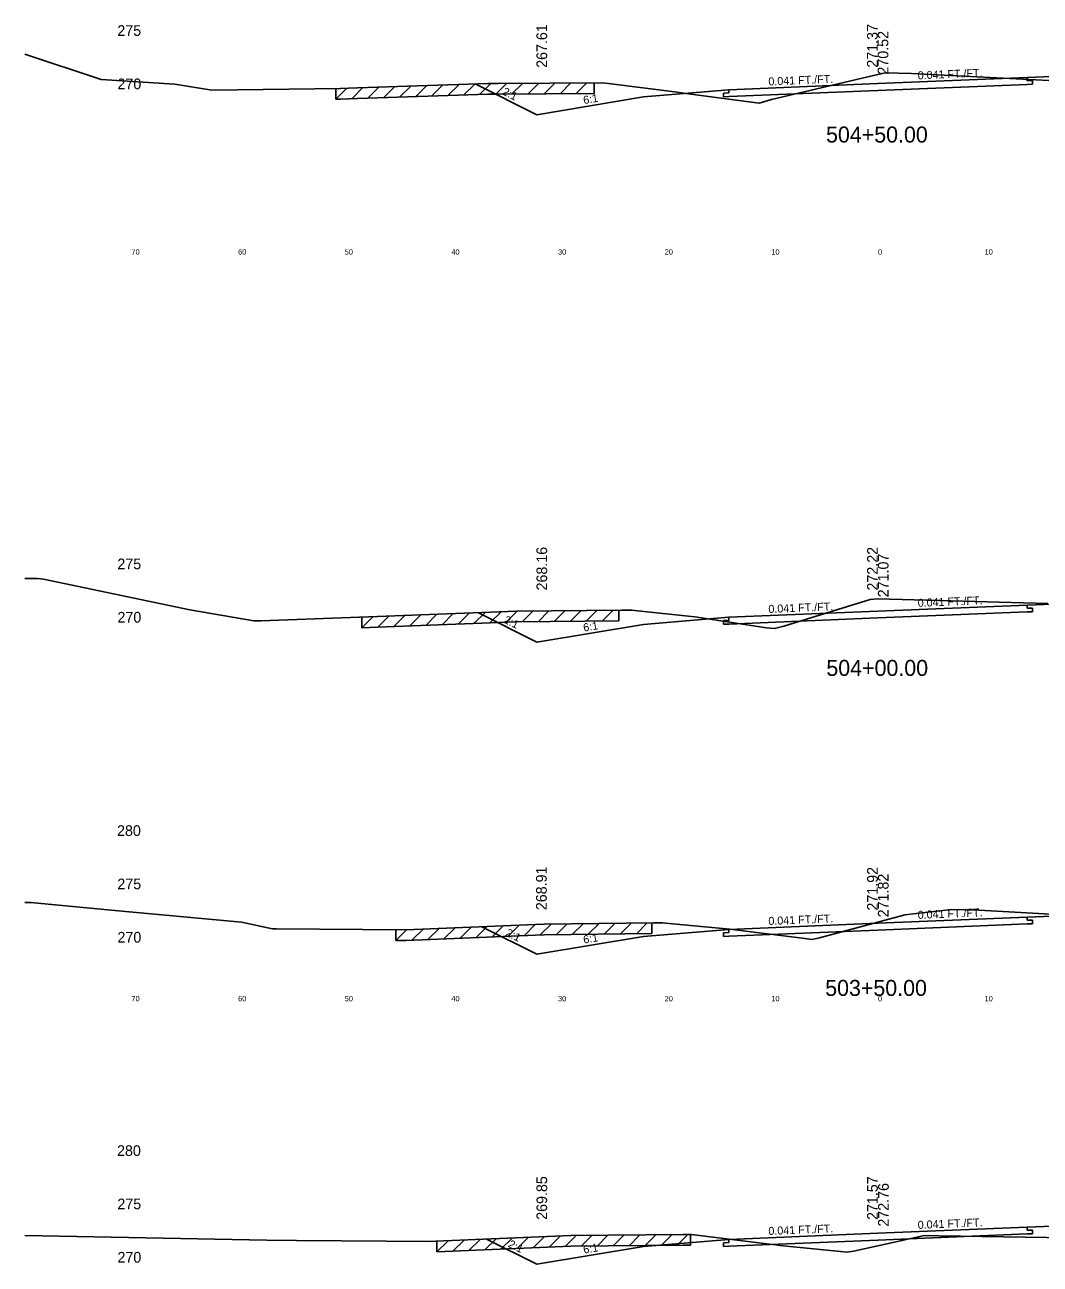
# Model space of a CAD drawing. Extents: x 1000 to 1162, y 999 to 8520.
# Drawn here: x 1000 to 1095.2, y 2169.9 to 2286 of the extents above; entities that cross this region are included whole.
import ezdxf

# ---------------------------------------------------------------- set-up
doc = ezdxf.new("R2010")
doc.units = 0
for name, color, linetype in [('Level 10', 7, 'Continuous'), ('Level 11', 7, 'Continuous'), ('Level 12', 7, 'Continuous'), ('Level 3', 7, 'Continuous'), ('Level 32', 7, 'Continuous'), ('Level 33', 7, 'Continuous'), ('Level 56', 7, 'Continuous'), ('Level 59', 7, 'Continuous'), ('Level 6', 7, 'Continuous'), ('Level 60', 7, 'Continuous'), ('Level 61', 7, 'Continuous'), ('Level 7', 7, 'Continuous')]:
    doc.layers.add(name, color=color, linetype=linetype)

msp = doc.modelspace()

# ---------------------------------------------------------------- linework, layer by layer
at = {"layer": 'Level 11'}
for p, q in [((1094, 2280.79), (1094, 2281.09)), ((1094.5, 2280.81), (1094, 2280.79)), ((1094.5, 2280.47), (1094.5, 2280.81)), ((1066, 2279.65), (1065.5, 2279.63)), ((1065.5, 2279.63), (1065.5, 2279.29)), ((1066, 2279.95), (1066, 2279.65)), ((1094, 2280.45), (1094.5, 2280.47)), ((1065.5, 2279.29), (1066, 2279.31)), ((1094, 2231.34), (1094, 2231.64)), ((1094.5, 2231.36), (1094, 2231.34)), ((1094, 2231), (1094.5, 2231.02)), ((1094.5, 2231.02), (1094.5, 2231.36)), ((1066, 2230.2), (1065.5, 2230.18)), ((1065.5, 2230.18), (1065.5, 2229.84)), ((1065.5, 2229.84), (1066, 2229.86)), ((1066, 2230.5), (1066, 2230.2)), ((1094, 2202.09), (1094, 2202.39)), ((1094.5, 2202.11), (1094, 2202.09)), ((1094, 2201.75), (1094.5, 2201.77)), ((1094.5, 2201.77), (1094.5, 2202.11)), ((1066, 2200.94), (1065.5, 2200.92)), ((1065.5, 2200.92), (1065.5, 2200.58)), ((1065.5, 2200.58), (1066, 2200.6)), ((1066, 2201.24), (1066, 2200.94)), ((1094, 2173.03), (1094, 2173.33)), ((1094.5, 2173.05), (1094, 2173.03)), ((1094, 2172.69), (1094.5, 2172.71)), ((1094.5, 2172.71), (1094.5, 2173.05)), ((1066, 2171.88), (1065.5, 2171.86)), ((1065.5, 2171.86), (1065.5, 2171.52)), ((1065.5, 2171.52), (1066, 2171.54)), ((1066, 2172.18), (1066, 2171.88))]:
    msp.add_line(p, q, dxfattribs=at)
at = {"layer": 'Level 12'}
for p, q in [((1080, 2279.88), (1066, 2279.31)), ((1094, 2280.45), (1080, 2279.88)), ((1094, 2231), (1080, 2230.43)), ((1080, 2230.43), (1066, 2229.86)), ((1080, 2201.18), (1066, 2200.6)), ((1094, 2201.75), (1080, 2201.18)), ((1080, 2172.12), (1066, 2171.54)), ((1094, 2172.69), (1080, 2172.12))]:
    msp.add_line(p, q, dxfattribs=at)
at = {"layer": 'Level 59'}
for p, q in [((1080, 2280.52), (1094, 2281.09)), ((1066, 2279.95), (1080, 2280.52)), ((1066, 2230.5), (1080, 2231.07)), ((1080, 2231.07), (1094, 2231.64)), ((1066, 2201.24), (1080, 2201.82)), ((1080, 2201.82), (1094, 2202.39)), ((1066, 2172.18), (1080, 2172.76)), ((1080, 2172.76), (1094, 2173.33))]:
    msp.add_line(p, q, dxfattribs=at)
at = {"layer": 'Level 6'}
for p, q in [((1094, 2281.09), (1102, 2281.42)), ((1058, 2279.28), (1066, 2279.95)), ((1094, 2231.64), (1102, 2231.97)), ((1058, 2229.83), (1066, 2230.5)), ((1094, 2202.39), (1102, 2202.72)), ((1058, 2200.58), (1066, 2201.24)), ((1094, 2173.33), (1102, 2173.66)), ((1058, 2171.52), (1066, 2172.18))]:
    msp.add_line(p, q, dxfattribs=at)
at = {"layer": 'Level 60'}
for p, q in [((1000, 2283.28), (1007.17, 2280.9)), ((1007.17, 2280.9), (1014.06, 2280.48)), ((1070, 2279.03), (1080, 2281.37)), ((1080, 2281.37), (1080.68, 2281.53)), ((1080.68, 2281.53), (1083.14, 2281.46)), ((1083.14, 2281.46), (1108.98, 2280.19)), ((1014.06, 2280.48), (1017.55, 2279.92)), ((1017.55, 2279.92), (1029.61, 2280.07)), ((1029.61, 2280.07), (1030.35, 2280.1)), ((1030.35, 2280.1), (1031.2, 2280.13)), ((1031.2, 2280.13), (1043.41, 2280.54)), ((1043.41, 2280.54), (1044.35, 2280.55)), ((1044.35, 2280.55), (1054.14, 2280.61)), ((1054.14, 2280.61), (1054.74, 2280.54)), ((1054.74, 2280.54), (1061.18, 2279.73)), ((1061.18, 2279.73), (1061.98, 2279.61)), ((1061.98, 2279.61), (1068.87, 2278.68)), ((1068.87, 2278.68), (1070, 2279.03)), ((1000, 2234.12), (1001.19, 2234.12)), ((1001.19, 2234.12), (1001.76, 2234.07)), ((1001.76, 2234.07), (1015.49, 2231.19)), ((1071.18, 2229.66), (1079.26, 2232.16)), ((1079.26, 2232.16), (1080, 2232.22)), ((1080, 2232.22), (1095.92, 2231.8)), ((1015.49, 2231.19), (1021.48, 2230.15)), ((1033.89, 2230.6), (1046.09, 2231.06)), ((1046.09, 2231.06), (1055.98, 2231.15)), ((1055.98, 2231.15), (1056.91, 2231.16)), ((1056.91, 2231.16), (1057.44, 2231.11)), ((1057.44, 2231.11), (1062.82, 2230.54)), ((1021.48, 2230.15), (1022.13, 2230.15)), ((1022.13, 2230.15), (1033.06, 2230.57)), ((1033.06, 2230.57), (1033.89, 2230.6)), ((1062.82, 2230.54), (1069.55, 2229.52)), ((1070.3, 2229.43), (1071.18, 2229.66)), ((1069.55, 2229.52), (1070.3, 2229.43)), ((1000, 2203.75), (1000.01, 2203.75)), ((1000.01, 2203.75), (1000.56, 2203.75)), ((1000.56, 2203.75), (1008.09, 2203.05)), ((1008.09, 2203.05), (1020.31, 2201.92)), ((1082.53, 2202.59), (1086.9, 2203.09)), ((1086.9, 2203.09), (1089.46, 2203.05)), ((1089.46, 2203.05), (1105.75, 2202.12)), ((1020.31, 2201.92), (1023.23, 2201.28)), ((1048.71, 2201.73), (1058.96, 2201.85)), ((1058.96, 2201.85), (1059.81, 2201.86)), ((1059.81, 2201.86), (1060.41, 2201.78)), ((1060.41, 2201.78), (1066.11, 2201.27)), ((1074.5, 2200.46), (1080, 2201.92)), ((1080, 2201.92), (1082.53, 2202.59)), ((1023.23, 2201.28), (1023.61, 2201.28)), ((1023.61, 2201.28), (1035.72, 2201.2)), ((1035.72, 2201.2), (1047.89, 2201.7)), ((1047.89, 2201.7), (1048.71, 2201.73)), ((1066.11, 2201.27), (1073.14, 2200.37)), ((1073.14, 2200.37), (1073.79, 2200.3)), ((1073.79, 2200.3), (1074.5, 2200.46)), ((1000, 2172.53), (1022.69, 2172.11)), ((1022.69, 2172.11), (1025.48, 2172.06)), ((1025.48, 2172.06), (1038.11, 2171.97)), ((1038.11, 2171.97), (1038.54, 2172)), ((1038.54, 2172), (1050.49, 2172.5)), ((1050.49, 2172.5), (1051.21, 2172.53)), ((1051.21, 2172.53), (1061.72, 2172.63)), ((1061.72, 2172.63), (1062.5, 2172.63)), ((1062.5, 2172.63), (1069.84, 2171.72)), ((1069.84, 2171.72), (1070.41, 2171.67)), ((1070.41, 2171.67), (1070.8, 2171.59)), ((1070.8, 2171.59), (1077.12, 2170.98)), ((1077.7, 2171.06), (1080, 2171.57)), ((1080, 2171.57), (1084.36, 2172.53)), ((1084.36, 2172.53), (1085.69, 2172.51)), ((1085.69, 2172.51), (1106.34, 2172.19)), ((1077.12, 2170.98), (1077.7, 2171.06))]:
    msp.add_line(p, q, dxfattribs=at)
at = {"layer": 'Level 61'}
for p, q in [((1030.2, 2280.09), (1029.17, 2279.07)), ((1029.17, 2280.07), (1029.17, 2279.07)), ((1031.71, 2280.15), (1030.67, 2279.11)), ((1033.21, 2280.2), (1032.17, 2279.16)), ((1034.71, 2280.25), (1033.67, 2279.21)), ((1036.21, 2280.3), (1035.18, 2279.27)), ((1037.71, 2280.35), (1036.68, 2279.32)), ((1039.21, 2280.4), (1038.18, 2279.37)), ((1040.72, 2280.45), (1039.68, 2279.42)), ((1042.22, 2280.5), (1041.18, 2279.47)), ((1043.71, 2280.55), (1042.68, 2279.52)), ((1045.19, 2280.56), (1044.18, 2279.55)), ((1044.35, 2279.55), (1053.4, 2279.6)), ((1046.69, 2280.57), (1045.68, 2279.56)), ((1048.19, 2280.57), (1047.19, 2279.57)), ((1049.69, 2280.58), (1048.69, 2279.58)), ((1051.19, 2280.59), (1050.19, 2279.58)), ((1052.7, 2280.6), (1051.69, 2279.59)), ((1053.4, 2279.6), (1053.4, 2280.6)), ((1029.17, 2279.07), (1029.61, 2279.07)), ((1029.61, 2279.07), (1030.35, 2279.1)), ((1030.35, 2279.1), (1031.2, 2279.13)), ((1031.2, 2279.13), (1043.41, 2279.54)), ((1043.41, 2279.54), (1044.35, 2279.55)), ((1040.16, 2230.84), (1039.12, 2229.8)), ((1041.66, 2230.89), (1040.62, 2229.86)), ((1043.16, 2230.95), (1042.12, 2229.91)), ((1044.66, 2231.01), (1043.62, 2229.97)), ((1046.16, 2231.06), (1045.12, 2230.02)), ((1047.64, 2231.07), (1046.63, 2230.07)), ((1049.14, 2231.09), (1048.13, 2230.08)), ((1050.64, 2231.1), (1049.63, 2230.09)), ((1052.15, 2231.11), (1051.13, 2230.11)), ((1053.65, 2231.13), (1052.64, 2230.12)), ((1055.15, 2231.14), (1054.14, 2230.13)), ((1055.71, 2230.15), (1055.71, 2231.15)), ((1032.65, 2230.55), (1031.6, 2229.51)), ((1031.6, 2230.51), (1031.6, 2229.51)), ((1034.15, 2230.61), (1033.11, 2229.57)), ((1033.89, 2229.6), (1046.09, 2230.06)), ((1035.65, 2230.67), (1034.61, 2229.63)), ((1037.15, 2230.73), (1036.11, 2229.69)), ((1038.65, 2230.78), (1037.61, 2229.74)), ((1046.09, 2230.06), (1055.71, 2230.15)), ((1031.6, 2229.51), (1033.06, 2229.57)), ((1033.06, 2229.57), (1033.89, 2229.6)), ((1050.85, 2201.76), (1049.83, 2200.74)), ((1052.35, 2201.77), (1051.34, 2200.76)), ((1053.85, 2201.79), (1052.84, 2200.78)), ((1055.36, 2201.81), (1054.34, 2200.8)), ((1056.86, 2201.83), (1055.85, 2200.81)), ((1058.37, 2201.84), (1057.35, 2200.83)), ((1058.78, 2200.85), (1058.78, 2201.85)), ((1035.79, 2201.2), (1034.79, 2200.2)), ((1034.79, 2201.2), (1034.79, 2200.2)), ((1035.72, 2200.2), (1047.89, 2200.7)), ((1037.34, 2201.26), (1036.3, 2200.22)), ((1038.85, 2201.33), (1037.8, 2200.28)), ((1040.35, 2201.39), (1039.3, 2200.35)), ((1041.85, 2201.45), (1040.81, 2200.41)), ((1043.36, 2201.51), (1042.31, 2200.47)), ((1044.86, 2201.57), (1043.82, 2200.53)), ((1046.37, 2201.64), (1045.32, 2200.59)), ((1047.87, 2201.7), (1046.82, 2200.65)), ((1047.89, 2200.7), (1048.71, 2200.73)), ((1049.35, 2201.74), (1048.33, 2200.72)), ((1048.71, 2200.73), (1058.78, 2200.85)), ((1034.79, 2200.2), (1035.72, 2200.2)), ((1039.69, 2172.05), (1038.65, 2171.01)), ((1038.65, 2172.01), (1038.65, 2171.01)), ((1041.19, 2172.11), (1040.15, 2171.07)), ((1042.7, 2172.17), (1041.65, 2171.13)), ((1044.2, 2172.24), (1043.15, 2171.19)), ((1045.7, 2172.3), (1044.65, 2171.25)), ((1047.2, 2172.36), (1046.16, 2171.32)), ((1048.7, 2172.42), (1047.66, 2171.38)), ((1050.2, 2172.48), (1049.16, 2171.44)), ((1051.69, 2172.53), (1050.66, 2171.5)), ((1051.21, 2171.53), (1061.72, 2171.63)), ((1053.17, 2172.55), (1052.16, 2171.54)), ((1054.67, 2172.56), (1053.66, 2171.55)), ((1056.17, 2172.58), (1055.16, 2171.57)), ((1057.68, 2172.59), (1056.66, 2171.58)), ((1059.18, 2172.61), (1058.17, 2171.6)), ((1060.68, 2172.62), (1059.67, 2171.61)), ((1062.18, 2172.63), (1061.17, 2171.63)), ((1061.72, 2171.63), (1062.42, 2171.63)), ((1062.42, 2171.63), (1062.42, 2172.63)), ((1038.65, 2171.01), (1050.49, 2171.5)), ((1050.49, 2171.5), (1051.21, 2171.53))]:
    msp.add_line(p, q, dxfattribs=at)
at = {"layer": 'Level 7'}
for p, q in [((1042.22, 2280.5), (1048, 2277.61)), ((1048, 2277.61), (1058, 2279.28)), ((1042.47, 2230.93), (1048, 2228.16)), ((1048, 2228.16), (1058, 2229.83)), ((1042.84, 2201.49), (1048, 2198.91)), ((1048, 2198.91), (1058, 2200.58)), ((1043.3, 2172.2), (1048, 2169.85)), ((1048, 2169.85), (1058, 2171.52))]:
    msp.add_line(p, q, dxfattribs=at)

# ---------------------------------------------------------------- texts
at = {"layer": 'Level 10'}
for s, p in [('271.37', (1079.97, 2282.02)), ('272.22', (1079.98, 2233)), ('271.92', (1079.98, 2203)), ('271.57', (1079.98, 2174))]:
    msp.add_text(s, height=1, rotation=90, dxfattribs=at).set_placement(p)
at = {"layer": 'Level 11'}
for s, p in [(' 275', (1008.31, 2285)), (' 270', (1008.32, 2280)), (' 275', (1008.31, 2235)), (' 270', (1008.32, 2230)), (' 280', (1008.28, 2210)), (' 275', (1008.31, 2205)), (' 270', (1008.32, 2200)), (' 280', (1008.28, 2180)), (' 275', (1008.31, 2175)), (' 270', (1008.32, 2170))]:
    msp.add_text(s, height=1, dxfattribs=at).set_placement(p)
at = {"layer": 'Level 3'}
for s, p in [('504+50.00', (1075.13, 2275)), ('504+00.00', (1075.16, 2225)), ('503+50.00', (1075.05, 2195))]:
    msp.add_text(s, height=1.5, dxfattribs=at).set_placement(p)
at = {"layer": 'Level 32'}
for s, rotation, p in [('0.041 FT./FT.', 2.3478, (1069.74, 2280.35)), ('0.041 FT./FT.', 2.3478, (1083.74, 2280.92)), ('2:1', 333.435, (1044.71, 2279.54)), ('6:1', 9.4623, (1052.43, 2278.6)), ('0.041 FT./FT.', 2.3478, (1083.74, 2231.47)), ('0.041 FT./FT.', 2.3478, (1069.74, 2230.9)), ('2:1', 333.435, (1044.84, 2230.02)), ('6:1', 9.4623, (1052.43, 2229.15)), ('0.041 FT./FT.', 2.3478, (1083.74, 2202.22)), ('0.041 FT./FT.', 2.3478, (1069.74, 2201.65)), ('2:1', 333.435, (1045.02, 2200.68)), ('6:1', 9.4623, (1052.43, 2199.9)), ('0.041 FT./FT.', 2.3478, (1083.74, 2173.16)), ('0.041 FT./FT.', 2.3478, (1069.74, 2172.59)), ('2:1', 333.435, (1045.26, 2171.5)), ('6:1', 9.4623, (1052.43, 2170.84))]:
    msp.add_text(s, height=0.75, rotation=rotation, dxfattribs=at).set_placement(p)
at = {"layer": 'Level 33'}
for s, p in [('267.61', (1048.98, 2282)), ('268.16', (1048.98, 2233.01)), ('268.91', (1048.94, 2203.04)), ('269.85', (1048.98, 2174.01))]:
    msp.add_text(s, height=1, rotation=90, dxfattribs=at).set_placement(p)
at = {"layer": 'Level 56'}
for s, p in [('70', (1010, 2264.5)), ('60', (1020, 2264.5)), ('50', (1030, 2264.5)), ('40', (1040, 2264.5)), ('30', (1050, 2264.5)), ('20', (1060, 2264.5)), ('10', (1070, 2264.5)), ('0', (1080, 2264.5)), ('10', (1090, 2264.5)), ('70', (1010, 2194.5)), ('60', (1020, 2194.5)), ('50', (1030, 2194.5)), ('40', (1040, 2194.5)), ('30', (1050, 2194.5)), ('20', (1060, 2194.5)), ('10', (1070, 2194.5)), ('0', (1080, 2194.5)), ('10', (1090, 2194.5))]:
    msp.add_text(s, height=0.5, dxfattribs=at).set_placement(p)
at = {"layer": 'Level 59'}
for s, p in [(' 270.52', (1080.97, 2281)), (' 271.07', (1080.99, 2232)), (' 271.82', (1080.99, 2202)), (' 272.76', (1081.01, 2173))]:
    msp.add_text(s, height=1, rotation=90, dxfattribs=at).set_placement(p)

doc.saveas('drawing.dxf')
